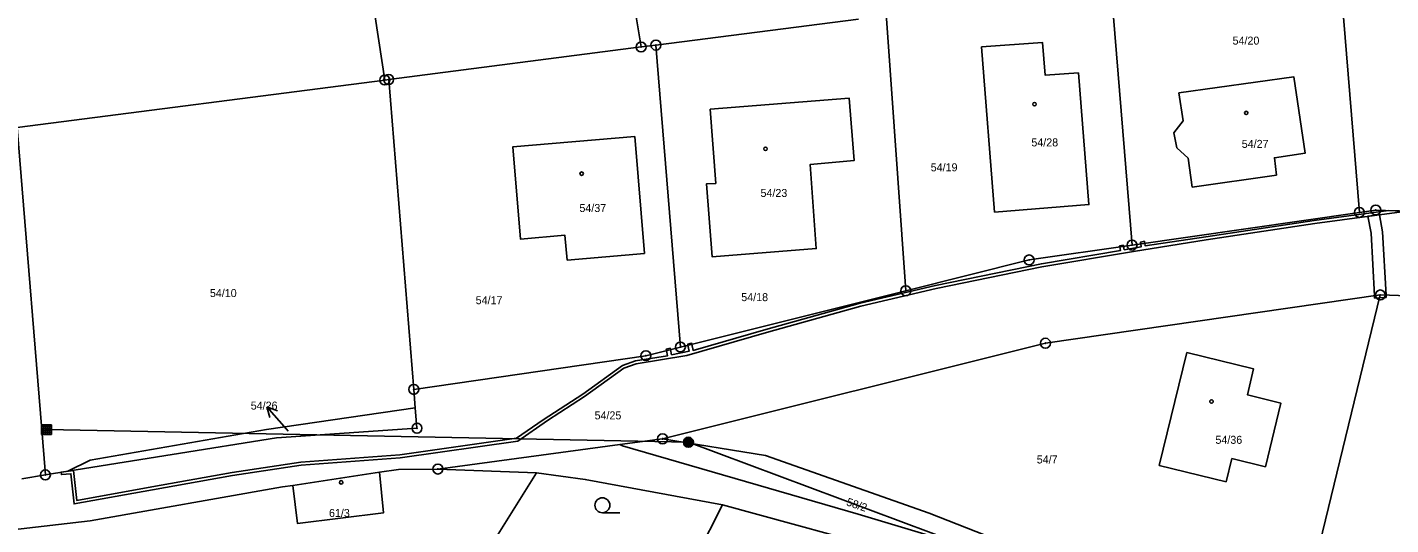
# Model space of a CAD drawing. Extents: x -587171 to -555306, y -1167727 to -1074732.
# Drawn here: x -559606.2 to -559469.4, y -1076495 to -1076445.1 of the extents above; entities that cross this region are included whole.
import ezdxf

# ---------------------------------------------------------------- set-up
doc = ezdxf.new("R2010")
doc.units = 0
for name, color, linetype in [('Hranice parcel', 7, 'Continuous'), ('Parcelní čísla', 7, 'Continuous'), ('Pop  PČ popisy', 7, 'Continuous'), ('Poz předměty', 7, 'Continuous'), ('Věcná břemena k části', 7, 'Continuous'), ('Značky bodu BP', 7, 'Continuous'), ('Značky budov', 7, 'Continuous'), ('Značky kultur', 7, 'Continuous')]:
    doc.layers.add(name, color=color, linetype=linetype)

msp = doc.modelspace()

# ---------------------------------------------------------------- linework, layer by layer
at = {"layer": 'Hranice parcel'}
for p, q in [((-559544.62, -1076447.11), (-559551.1, -1076408.18)), ((-559576.38, -1076411), (-559570.34, -1076450.42)), ((-559472.55, -1076463.7), (-559474.75, -1076436.61)), ((-559495.36, -1076466.98), (-559497.59, -1076439.56)), ((-559543.14, -1076446.92), (-559522.8, -1076444.31)), ((-559518.06, -1076471.56), (-559520.04, -1076443.79)), ((-559569.95, -1076450.37), (-559544.62, -1076447.11)), ((-559544.62, -1076447.11), (-559543.14, -1076446.92)), ((-559540.68, -1076477.2), (-559543.14, -1076446.92)), ((-559607.22, -1076455.17), (-559570.34, -1076450.42)), ((-559570.34, -1076450.42), (-559569.95, -1076450.37)), ((-559567.43, -1076481.45), (-559569.95, -1076450.37)), ((-559607.22, -1076455.17), (-559604.4, -1076490.03)), ((-559495.36, -1076466.98), (-559472.55, -1076463.7)), ((-559540.68, -1076477.2), (-559518.06, -1076471.56)), ((-559479.38, -1076508.61), (-559470.45, -1076471.98)), ((-559567.28, -1076483.3), (-559567.43, -1076481.45)), ((-559546.77, -1076486.99), (-559565.01, -1076489.44)), ((-559542.47, -1076486.41), (-559546.77, -1076486.99)), ((-559604.4, -1076490.03), (-559602.13, -1076489.67)), ((-559570.88, -1076489.77), (-559579.56, -1076491.08)), ((-559555.11, -1076489.81), (-559565.46, -1076506.3)), ((-559555.11, -1076489.81), (-559565.01, -1076489.44)), ((-559606.75, -1076490.41), (-559604.4, -1076490.03)), ((-559544.99, -1076509.95), (-559536.47, -1076493.02)), ((-559518.36, -1076497.97), (-559536.47, -1076493.02))]:
    msp.add_line(p, q, dxfattribs=at)
for points in [[(-559500.73, -1076449.71), (-559499.68, -1076462.91), (-559509.16, -1076463.67), (-559510.46, -1076447.11), (-559504.36, -1076446.65), (-559504.07, -1076449.95), (-559500.73, -1076449.71)], [(-559489.72, -1076458.26), (-559490.87, -1076457.22), (-559491.15, -1076455.72), (-559490.23, -1076454.52), (-559490.66, -1076451.72), (-559479.13, -1076450.09), (-559478, -1076457.77), (-559481.08, -1076458.22), (-559480.87, -1076459.96), (-559489.31, -1076461.16), (-559489.72, -1076458.26)], [(-559537.68, -1076453.33), (-559523.73, -1076452.25), (-559523.25, -1076458.51), (-559527.65, -1076458.88), (-559527.04, -1076467.33), (-559537.5, -1076468.15), (-559538.06, -1076460.85), (-559537.13, -1076460.79), (-559537.68, -1076453.33)], [(-559544.28, -1076467.81), (-559552.03, -1076468.48), (-559552.29, -1076465.98), (-559556.73, -1076466.37), (-559557.5, -1076457.13), (-559545.26, -1076456.1), (-559544.28, -1076467.81)], [(-559472.55, -1076463.7), (-559470.9, -1076463.46), (-559456.26, -1076463.98)], [(-559518.06, -1076471.56), (-559505.69, -1076468.47), (-559495.36, -1076466.98)], [(-559470.45, -1076471.98), (-559504.05, -1076476.82), (-559542.47, -1076486.41)], [(-559438.02, -1076482.86), (-559458.45, -1076472.41), (-559470.45, -1076471.98)], [(-559567.43, -1076481.45), (-559544.14, -1076478.07), (-559540.68, -1076477.2)], [(-559485.33, -1076488.39), (-559485.93, -1076490.72), (-559492.63, -1076489.08), (-559489.85, -1076477.76), (-559483.16, -1076479.4), (-559483.77, -1076482.01), (-559480.42, -1076482.84), (-559481.97, -1076489.21), (-559485.33, -1076488.39)], [(-559602.13, -1076489.67), (-559581.19, -1076486.3), (-559567.11, -1076485.35), (-559567.28, -1076483.3)], [(-559602.13, -1076489.67), (-559599.89, -1076488.55), (-559582.22, -1076485.49), (-559567.28, -1076483.3)], [(-559495.73, -1076501.71), (-559504.1, -1076499.59), (-559522.83, -1076493.97), (-559546.5, -1076487.11), (-559546.77, -1076486.99)], [(-559542.47, -1076486.41), (-559532.14, -1076488.07), (-559515.7, -1076493.85), (-559495.73, -1076501.71)], [(-559570.88, -1076489.77), (-559570.46, -1076493.83), (-559579.1, -1076494.89), (-559579.56, -1076491.08)], [(-559565.01, -1076489.44), (-559568.97, -1076489.48), (-559570.88, -1076489.77)], [(-559536.47, -1076493.02), (-559550.23, -1076490.48), (-559555.11, -1076489.81)], [(-559579.56, -1076491.08), (-559580.61, -1076491.24), (-559599.9, -1076494.63), (-559623.33, -1076497.36)]]:
    msp.add_lwpolyline(points, dxfattribs=at)
at = {"layer": 'Pop  PČ popisy'}
for p, q in [((-559580.19, -1076485.45), (-559582.16, -1076483.19)), ((-559582.16, -1076483.19), (-559581.12, -1076483.61)), ((-559582.16, -1076483.19), (-559581.88, -1076484.27)), ((-559580.03, -1076485.64), (-559580.19, -1076485.45))]:
    msp.add_line(p, q, dxfattribs=at)
at = {"layer": 'Poz předměty'}
for p, q in [((-559604.78, -1076484.99), (-559603.78, -1076484.99)), ((-559604.78, -1076485.99), (-559604.78, -1076484.99)), ((-559604.78, -1076485.19), (-559603.78, -1076485.19)), ((-559604.78, -1076485.39), (-559603.78, -1076485.39)), ((-559604.78, -1076485.59), (-559603.78, -1076485.59)), ((-559604.78, -1076485.79), (-559603.78, -1076485.79)), ((-559604.58, -1076485.99), (-559604.58, -1076484.99)), ((-559604.38, -1076485.99), (-559604.38, -1076484.99)), ((-559604.28, -1076485.49), (-559539.87, -1076486.75)), ((-559604.18, -1076485.99), (-559604.18, -1076484.99)), ((-559603.98, -1076485.99), (-559603.98, -1076484.99)), ((-559603.78, -1076485.99), (-559603.78, -1076484.99)), ((-559604.78, -1076485.99), (-559603.78, -1076485.99)), ((-559539.87, -1076486.75), (-559465.72, -1076514.39))]:
    msp.add_line(p, q, dxfattribs=at)
for radius in [0.5, 0.4, 0.3, 0.2, 0.1]:
    msp.add_circle((-559539.87, -1076486.75), radius, dxfattribs=at)
at = {"layer": 'Věcná břemena k části'}
msp.add_lwpolyline([(-559467.48, -1076463.58), (-559469.61, -1076463.51), (-559477.07, -1076464.5), (-559487.96, -1076466.16), (-559494.03, -1076467.06), (-559494.08, -1076466.8), (-559494.48, -1076466.85), (-559494.43, -1076467.14), (-559496.14, -1076467.45), (-559496.2, -1076467.1), (-559496.59, -1076467.16), (-559496.53, -1076467.53), (-559504.46, -1076468.85), (-559515.09, -1076471.04), (-559522.64, -1076472.81), (-559532.12, -1076475.45), (-559539.41, -1076477.55), (-559539.53, -1076476.91), (-559539.92, -1076477.01), (-559539.8, -1076477.63), (-559541.57, -1076477.98), (-559541.68, -1076477.45), (-559541.7, -1076477.33), (-559542.09, -1076477.41), (-559542.06, -1076477.55), (-559541.96, -1076478.07), (-559545.2, -1076478.59), (-559546.48, -1076479.05), (-559550.46, -1076481.93), (-559554.46, -1076484.49), (-559557.12, -1076486.36), (-559568.84, -1076488), (-559578.78, -1076488.75), (-559585.65, -1076489.78), (-559593.72, -1076491.24), (-559601.25, -1076492.58), (-559601.57, -1076489.58), (-559602.81, -1076489.77), (-559602.79, -1076489.99), (-559601.84, -1076489.91), (-559601.51, -1076492.94), (-559593.66, -1076491.54), (-559585.61, -1076490.08), (-559578.74, -1076489.05), (-559568.8, -1076488.3), (-559557, -1076486.64), (-559554, -1076484.56), (-559550.3, -1076482.17), (-559546.34, -1076479.31), (-559545.12, -1076478.89), (-559540.04, -1076478.06), (-559532.04, -1076475.73), (-559522.56, -1076473.11), (-559515.03, -1076471.34), (-559504.4, -1076469.15), (-559495.21, -1076467.61), (-559487.92, -1076466.46), (-559477.03, -1076464.8), (-559468.29, -1076463.63)], dxfattribs=at)
for points in [[(-559471.69, -1076464.08), (-559471.35, -1076465.78), (-559471.03, -1076472.06), (-559470.45, -1076471.98), (-559469.86, -1076472), (-559470.24, -1076465.65), (-559470.53, -1076463.93)], [(-559494.48, -1076466.85), (-559494.08, -1076466.8), (-559494.12, -1076466.6), (-559494.51, -1076466.68)], [(-559496.59, -1076467.16), (-559496.2, -1076467.1), (-559496.22, -1076467), (-559496.61, -1076467.06)], [(-559471.02, -1076472.3), (-559470.52, -1076472.26), (-559470.45, -1076471.98), (-559471.03, -1076472.06)], [(-559469.85, -1076472.23), (-559469.86, -1076472), (-559470.45, -1076471.98), (-559470.52, -1076472.26)], [(-559539.92, -1076477.01), (-559539.53, -1076476.91), (-559539.55, -1076476.83), (-559539.94, -1076476.93)]]:
    msp.add_lwpolyline(points, close=True, dxfattribs=at)
at = {"layer": 'Značky bodu BP'}
for centre, radius in [((-559544.62, -1076447.11), 0.5), ((-559544.62, -1076447.11), 0.0303), ((-559543.14, -1076446.92), 0.5), ((-559543.14, -1076446.92), 0.0303), ((-559570.34, -1076450.42), 0.5), ((-559569.95, -1076450.37), 0.5), ((-559570.34, -1076450.42), 0.0303), ((-559569.95, -1076450.37), 0.0303), ((-559472.55, -1076463.7), 0.5), ((-559472.55, -1076463.7), 0.0303), ((-559470.9, -1076463.46), 0.5), ((-559470.9, -1076463.46), 0.0303), ((-559495.36, -1076466.98), 0.5), ((-559505.69, -1076468.47), 0.5), ((-559495.36, -1076466.98), 0.0303), ((-559505.69, -1076468.47), 0.0303), ((-559518.06, -1076471.56), 0.5), ((-559518.06, -1076471.56), 0.0303), ((-559470.45, -1076471.98), 0.5), ((-559470.45, -1076471.98), 0.0303), ((-559544.14, -1076478.07), 0.5), ((-559540.68, -1076477.2), 0.5), ((-559540.68, -1076477.2), 0.0303), ((-559504.05, -1076476.82), 0.5), ((-559504.05, -1076476.82), 0.0303), ((-559544.14, -1076478.07), 0.0303), ((-559567.43, -1076481.45), 0.5), ((-559567.43, -1076481.45), 0.0303), ((-559567.11, -1076485.35), 0.5), ((-559567.11, -1076485.35), 0.0303), ((-559542.47, -1076486.41), 0.5), ((-559542.47, -1076486.41), 0.0303), ((-559604.4, -1076490.03), 0.5), ((-559565.01, -1076489.44), 0.5), ((-559565.01, -1076489.44), 0.0303), ((-559604.4, -1076490.03), 0.0303)]:
    msp.add_circle(centre, radius, dxfattribs=at)
at = {"layer": 'Značky budov'}
for centre in [(-559505.15, -1076452.84), (-559483.9, -1076453.72), (-559532.14, -1076457.32), (-559550.59, -1076459.81), (-559487.38, -1076482.67), (-559574.72, -1076490.78)]:
    msp.add_circle(centre, 0.175, dxfattribs=at)
at = {"layer": 'Značky kultur'}
msp.add_line((-559548.51, -1076493.82), (-559546.76, -1076493.82), dxfattribs=at)
msp.add_circle((-559548.51, -1076493.07), 0.75, dxfattribs=at)

# ---------------------------------------------------------------- texts
at = {"layer": 'Parcelní čísla'}
for s, p in [('54/20', (-559485.27, -1076446.87)), ('54/28', (-559505.46, -1076457.08)), ('54/27', (-559484.35, -1076457.23)), ('54/19', (-559515.56, -1076459.58)), ('54/23', (-559532.64, -1076462.15)), ('54/37', (-559550.81, -1076463.66)), ('54/10', (-559587.89, -1076472.19)), ('54/17', (-559561.22, -1076472.91)), ('54/18', (-559534.57, -1076472.6)), ('54/26', (-559583.79, -1076483.48)), ('54/25', (-559549.29, -1076484.46)), ('54/36', (-559486.99, -1076486.91)), ('54/7', (-559504.92, -1076488.88)), ('61/3', (-559575.94, -1076494.25))]:
    msp.add_text(s, height=0.803, dxfattribs=at).set_placement(p)
msp.add_text('58/2', height=0.803, rotation=341, dxfattribs=at).set_placement((-559524.09, -1076493.06))

doc.saveas('drawing.dxf')
